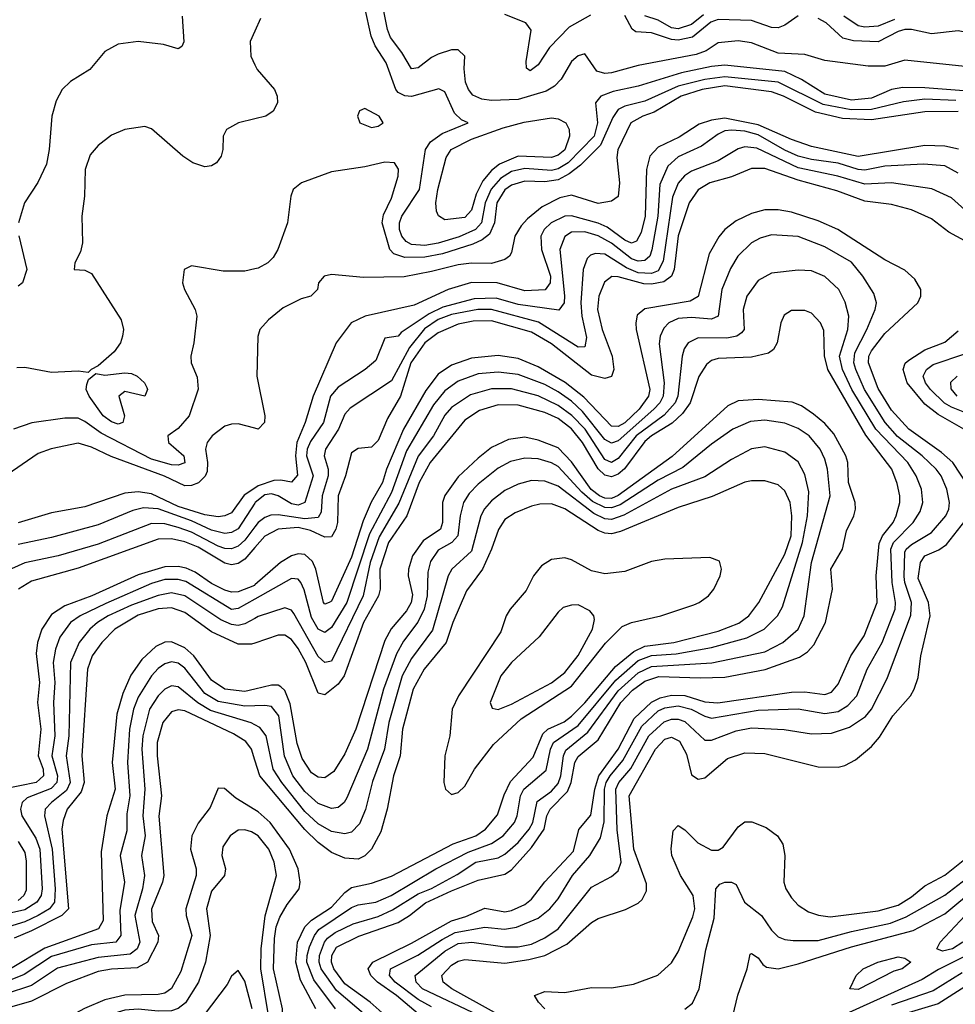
# Model space of a CAD drawing. Header units: inches. Extents: x 884549 to 1028252, y 526810 to 653624.
# Tile 646 of 656: x 989294 to 992102, y 556104 to 559060. Entities that reach past the tile are written whole.
import ezdxf

# ---------------------------------------------------------------- set-up
doc = ezdxf.new("R2010")
doc.units = ezdxf.units.IN
doc.header["$MEASUREMENT"] = 0
doc.layers.add('A9585', color=7, linetype='Continuous')
doc.layers.add('A9595', color=7, linetype='Continuous')

msp = doc.modelspace()

# ---------------------------------------------------------------- linework, layer by layer
at = {"layer": 'A9585', "color": 5}
for points, elevation in [([(989781.7, 559070), (989786.6, 558993.4), (989780.5, 558979.5), (989770, 558972), (989725.4, 558985.4), (989650, 558994.2), (989590, 558986.3), (989550, 558964.6), (989504.5, 558910), (989446.1, 558873.9), (989421.9, 558850), (989403.9, 558816.1), (989391, 558770), (989382.7, 558670), (989374.2, 558625.8), (989349, 558571), (989308.4, 558510), (989290.3, 558450.3)], 2020), ([(990000, 559025.2), (989985.9, 558994.1), (989988.1, 558950), (990000, 558924.1)], 2040), ([(990000, 558762.1), (989950.6, 558750), (989914.4, 558730), (989904.9, 558710), (989904, 558670), (989899, 558650), (989884.4, 558630), (989870, 558621.5), (989850, 558618), (989814, 558630), (989784, 558650), (989690, 558731.8), (989670, 558738.7), (989610, 558729.7), (989570, 558712.8), (989530, 558682.4), (989505.9, 558654.1), (989490.2, 558609.8), (989488.4, 558530), (989480.2, 558470), (989483, 558390), (989476.8, 558363.2), (989459.6, 558330), (989458, 558310), (989490, 558308.3), (989510, 558298), (989598.9, 558158.9), (989605.4, 558130), (989602.7, 558110), (989596.8, 558090), (989577.7, 558062.3), (989530, 558020.2), (989508.4, 558010), (989499.4, 558000.6), (989470, 558004.9), (989390, 558000.3), (989310, 558015.6), (989285.7, 558014.3)], 2040), ([(989291.2, 558411.2), (989315.2, 558310), (989302.6, 558270), (989290, 558259.4)], 2020), ([(990000, 558311.6), (989970, 558304.8), (989904.5, 558304.5), (989810, 558320.9), (989787.3, 558310), (989782.4, 558270), (989788.5, 558250), (989820.9, 558190), (989825.3, 558170), (989816.9, 558090), (989807.4, 558050), (989809.1, 558030), (989826.6, 557986.6), (989829.3, 557950.7), (989802.5, 557870), (989770, 557832.3), (989738.4, 557810), (989740.9, 557790), (989787, 557750), (989790, 557729.3), (989770, 557722.5), (989750, 557723.7), (989690, 557740.7), (989538.3, 557818.3), (989490, 557853.8), (989470, 557863.1), (989430, 557863.2), (989330.1, 557849.9), (989275.6, 557830)], 2060), ([(990000, 557833.5), (989950, 557846.2), (989930, 557845.6), (989910, 557839.1), (989872, 557810), (989856.6, 557790), (989852, 557770), (989857.9, 557730), (989856.4, 557703.6), (989850.6, 557689.4), (989830.5, 557669.5), (989810, 557661.1), (989790, 557660.4), (989729.1, 557689.1), (989568.1, 557748.1), (989510, 557776.8), (989470, 557788), (989388.4, 557771.6), (989350, 557757.5), (989130, 557607.6)], 2080), ([(990000, 557653.2), (989968.1, 557631.9), (989930, 557579.4), (989910, 557570.2), (989890, 557567.5), (989850, 557573.4), (989770, 557598.5), (989690, 557636.6), (989650, 557642.4), (989610, 557638.7), (989490, 557597), (989390, 557578.9), (989290, 557549.6)], 2120), ([(990000, 557608.1), (989950, 557531.7), (989930, 557519.9), (989910, 557517.2), (989870, 557527.3), (989810, 557555), (989710, 557591.1), (989665.6, 557594.4), (989634.1, 557585.9), (989530, 557543.7), (989390, 557505.1), (989290, 557484.5)], 2140), ([(990000, 557536.9), (989970, 557496.8), (989950, 557479.4), (989930, 557471.6), (989910, 557472.3), (989890, 557479.2), (989810, 557521.3), (989770, 557535.4), (989730, 557546.2), (989690, 557546.8), (989530, 557485.6), (989410, 557449.9), (989310, 557429), (989270, 557410.9)], 2160), ([(990000, 557474.9), (989970, 557440.1), (989950, 557427.2), (989930, 557423.3), (989910, 557427.7), (989830, 557476.1), (989790, 557492.2), (989750, 557500.9), (989710, 557500.1), (989470, 557412.7), (989330, 557374.6), (989290.3, 557349.7)], 2180), ([(990000, 557362.7), (989998.5, 557361.5), (989950, 557341.9), (989930, 557341.1), (989910, 557347.2), (989870, 557367.2), (989821.1, 557401.1), (989793.3, 557413.3), (989770, 557417.7), (989730, 557416.9), (989650, 557392.8), (989510.1, 557330), (989430, 557300.1), (989390, 557273.9), (989360.2, 557230), (989347.6, 557190), (989343.3, 557156.7), (989353.7, 557070), (989347.1, 557010), (989357.9, 556930), (989349.4, 556850), (989364.7, 556810), (989365.9, 556790), (989343.1, 556770), (989245.6, 556750)], 2220), ([(990000, 557320.2), (989950, 557292.1), (989930, 557288.8), (989792.8, 557372.8), (989770, 557379), (989730, 557379.3), (989690, 557366.9), (989552.5, 557307.5), (989475.2, 557270), (989446.3, 557250), (989414.4, 557205.6), (989401.3, 557170), (989394.6, 557130), (989399.9, 557070), (989395.7, 557010), (989399.2, 556910), (989391, 556850), (989407.8, 556790), (989405.9, 556770), (989388.3, 556751.7), (989316.3, 556723.7), (989301.1, 556710), (989296.2, 556690), (989300.7, 556670), (989342.2, 556602.2), (989354.6, 556570), (989361.3, 556450), (989358.8, 556430), (989345.8, 556410), (989310, 556387.2), (989214, 556366)], 2240), ([(990000, 557262.5), (989970, 557245.7), (989950, 557240.9), (989930, 557244.2), (989897.9, 557257.9), (989790, 557330.4), (989750, 557338.6), (989710, 557330.8), (989630, 557302.1), (989559.9, 557270), (989527.8, 557250), (989504.6, 557230), (989472.3, 557190), (989446.8, 557130), (989441.1, 556910), (989433.1, 556850), (989445.5, 556770), (989434.4, 556745.6), (989389.2, 556710), (989370.7, 556689.3), (989368.3, 556670), (989391.1, 556570), (989400.6, 556450), (989398.1, 556410), (989383.7, 556390), (989349.7, 556370), (989310, 556351.7), (989247.4, 556332.6)], 2260), ([(990000, 557188.4), (989990, 557185), (989950, 557184.6), (989870, 557221.5), (989790, 557280.2), (989750, 557293.8), (989710, 557290.6), (989650, 557272.3), (989579.5, 557230), (989541, 557190), (989511.1, 557150), (989497.5, 557110), (989480.9, 556850), (989487.4, 556770), (989478.8, 556741.2), (989436.1, 556690), (989424.2, 556655.8), (989420.8, 556630), (989440.8, 556390), (989421, 556370), (989330, 556324), (989277.4, 556302.6)], 2280), ([(990000, 557049.8), (989970, 557042.7), (989910, 557049.7), (989870, 557076.6), (989816.3, 557150), (989790, 557173.7), (989750, 557192.1), (989730, 557190.8), (989702.3, 557177.7), (989661.1, 557138.9), (989628, 557092), (989603.4, 557036.6), (989585.4, 556974.6), (989572, 556830), (989581, 556750), (989555.4, 556670), (989538.9, 556561.1), (989545, 556355), (989531, 556330), (989370, 556272.1), (989266.5, 556210)], 2320), ([(990000, 557000), (989970, 556998.8), (989890, 557013.2), (989850, 557036.4), (989790, 557112.5), (989770, 557128.1), (989750, 557132.3), (989730, 557126.2), (989710, 557112.1), (989689.9, 557090.1), (989650, 557025.7), (989635.8, 556990), (989623.2, 556930), (989617.2, 556830), (989624.6, 556730), (989616, 556676), (989615.6, 556624.4), (989595.8, 556550), (989608.2, 556470), (989594.7, 556385.3), (989597.4, 556310), (989582.5, 556290), (989510, 556282.6), (989390, 556247.7), (989307.2, 556192.8), (989099.4, 556110)], 2340), ([(990000, 556942.6), (989988.3, 556948.3), (989866.2, 556986.2), (989829, 557009), (989770, 557056.6), (989750, 557059.4), (989730, 557050.3), (989709.7, 557030.3), (989683.2, 556990), (989663.7, 556910), (989660.5, 556870), (989669.4, 556749.4), (989663.5, 556670), (989670.5, 556610), (989659.5, 556550), (989669.1, 556490), (989662.6, 556450), (989639.8, 556370), (989654.2, 556290), (989646.2, 556270), (989626, 556254), (989530, 556244.6), (989407.7, 556212.3), (989330, 556160.3), (989250, 556134.2)], 2360), ([(990000, 556836.5), (989989.7, 556869.7), (989972.4, 556892.4), (989936.1, 556916.1), (989790, 556984.9), (989770, 556988.2), (989750, 556981.8), (989723.2, 556950), (989706.7, 556890), (989706.3, 556850), (989719.3, 556730), (989711.9, 556668.1), (989726.4, 556490), (989722.4, 556470), (989689.8, 556389.8), (989692.1, 556352.1), (989710.6, 556310), (989708.2, 556290), (989678, 556230), (989646.7, 556213.3), (989570, 556209.4), (989530, 556202.4), (989434.1, 556165.9), (989330, 556112.7), (989249.9, 556089.9)], 2380), ([(990000, 556687.4), (989942.7, 556722.7), (989908.7, 556751.3), (989890, 556752.7), (989865.7, 556694.3), (989830, 556647.7), (989810.4, 556609.6), (989806.9, 556570), (989823.4, 556510), (989823.2, 556490), (989792.4, 556390), (989793.4, 556370), (989810.8, 556310), (989778.1, 556201.9), (989750, 556151.3), (989730, 556137.6), (989710, 556132.8), (989610, 556131), (989550, 556117), (989488.6, 556091.4), (989350, 556015.7), (989269.5, 555990)], 2420), ([(990000, 556615.8), (989990, 556621.8), (989970, 556627.4), (989950, 556626.2), (989926, 556610), (989903.4, 556576.6), (989901.1, 556550), (989911.7, 556510), (989909.1, 556490), (989870, 556443.2), (989855.1, 556390), (989865.5, 556310), (989851.2, 556230), (989830.9, 556170), (989791.8, 556108.2), (989770, 556090.7), (989750, 556083.9), (989710, 556082.7), (989650, 556089.5), (989610, 556086.2), (989556.3, 556070), (989495.7, 556044.3), (989410, 555981.7), (989284.3, 555915.7)], 2440), ([(989290, 556592.6), (989310, 556559.4), (989313.8, 556533.8), (989313.1, 556446.9), (989306.3, 556430), (989290, 556415.7)], 2220), ([(989991.5, 556090), (989970, 556173.5), (989950, 556205.6), (989930, 556188.3), (989916.8, 556163.2), (989847.8, 556072.2)], 2460)]:
    msp.add_lwpolyline(points, dxfattribs=dict(at, elevation=elevation))
at = {"layer": 'A9585', "color": 5, "elevation": 2040}
msp.add_lwpolyline([(989670, 557929.7), (989610, 557943.1), (989591.8, 557930), (989609, 557870), (989603.6, 557850), (989590, 557845.6), (989570, 557852.1), (989544.2, 557870), (989502.1, 557930), (989493.9, 557950), (989495.8, 557964.2), (989500.5, 557979.5), (989522.5, 557997.5), (989550, 557992.2), (989610, 557999.4), (989630, 557997.1), (989646.7, 557990), (989668.4, 557970), (989675.6, 557955.6), (989678, 557950)], close=True, dxfattribs=at)
at = {"layer": 'A9595', "color": 5}
for points, elevation in [([(992270, 558835.5), (992010, 558855.4), (991944.1, 558855.9), (991910, 558850), (991850, 558823.7), (991790, 558818.2), (991710, 558835.9), (991640.1, 558880.1), (991590, 558903.9), (991410, 558922.9), (991370, 558919), (991280.2, 558899.8), (991150, 558860.1), (991075.4, 558844.6), (991037.8, 558830), (991022, 558810), (991028, 558750), (991018.1, 558710), (990939.9, 558630), (990910, 558612.3), (990890, 558606.9), (990810, 558613.2), (990770, 558604.4), (990736.6, 558583.4), (990708.9, 558551.1), (990690.8, 558510), (990680, 558450), (990662, 558430), (990612.4, 558407.6), (990550, 558388.8), (990510, 558381.6), (990470, 558384.4), (990453.7, 558393.7), (990441.2, 558410), (990434.3, 558430), (990434.3, 558450), (990441.3, 558470), (990493.8, 558550), (990511.7, 558670), (990526.9, 558693.1), (990561.9, 558718.1), (990639.5, 558750), (990619.5, 558759.5), (990599.3, 558779.3), (990570, 558843.4), (990551.9, 558851.9), (990470, 558829.2), (990450, 558830.9), (990430, 558841.4), (990423, 558850), (990393.9, 558930), (990361.2, 558981.2), (990348.8, 559010), (990330, 559096)], 2040), ([(992130, 558919.5), (991950, 558938.4), (991890, 558920.3), (991840.7, 558920.7), (991710, 558937.3), (991650, 558955.5), (991570, 558959), (991490, 558990.8), (991450, 558996.2), (991390, 558990), (991354.2, 558965.8), (991324.5, 558955.5), (991150, 558922.7), (991070, 558900.2), (991050, 558898.7), (991025.7, 558905.7), (990990, 558956.8), (990970, 558951.2), (990950, 558934.2), (990918.6, 558881.4), (990899.4, 558860.6), (990874.4, 558845.6), (990790, 558820.2), (990710, 558816.7), (990681.3, 558821.3), (990653.6, 558833.6), (990641, 558850), (990632.2, 558872.2), (990627.9, 558912.1), (990629.9, 558950), (990610, 558968.8), (990590, 558969.2), (990550, 558956), (990530, 558946.6), (990490, 558915.3), (990470, 558911.8), (990441.2, 558961.2), (990406.8, 559006.8), (990397.6, 559030), (990384.4, 559095.6)], 2020), ([(990017.1, 559062.9), (990000, 559025.2)], 2040), ([(991006.8, 559073.2), (990942.7, 559037.3), (990883.7, 558976.3), (990850, 558924.6), (990825.9, 558905.9), (990814.5, 558914.5), (990813.9, 558933.9), (990828.8, 559028.8), (990812.7, 559050), (990750, 559075.8)], 1980), ([(991630, 559071.4), (991590, 559043.1), (991570, 559035), (991550, 559036.6), (991490, 559057.7), (991390, 559060.1), (991368, 559052), (991312.9, 559007.1), (991270, 558998.3), (991250, 559000.4), (991190, 559020.4), (991143, 559023), (991131.6, 559031.6), (991110, 559072)], 1980), ([(991345.7, 559074.3), (991310, 559045.5), (991270, 559032.8), (991250, 559035.8), (991210, 559058.3), (991170, 559071.8)], 1960), ([(992376.9, 559070), (992362.3, 559037.7), (992339.3, 558940.7), (992330, 558926.7), (992310, 558921.7), (992259.9, 558930), (992230, 558941.8), (992150, 559012.8), (992130, 559022.8), (992110, 559026), (992030, 559017), (991970.1, 559030.1), (991950, 559030), (991930, 559024.6), (991870, 558993.1), (991796.5, 558996.5), (991764.6, 559004.6), (991713.7, 559050), (991690, 559063.1)], 1980), ([(991919.6, 559060.4), (991870, 559040.4), (991830, 559037), (991810, 559041.5), (991767, 559070)], 1960), ([(990000, 558924.1), (990006.5, 558910), (990058.4, 558850), (990066.4, 558830), (990067.3, 558810), (990055.2, 558784.8), (990032.4, 558770), (990000, 558762.1)], 2040), ([(992103, 558817), (992010, 558821), (991946.4, 558813.6), (991850, 558790), (991789, 558789), (991705.2, 558805.2), (991570, 558871.9), (991410, 558888.7), (991350, 558880.7), (991270, 558860.4), (991170, 558815.2), (991110, 558800.2), (991090.1, 558790), (991073.6, 558766.4), (991036.5, 558683.5), (990976.7, 558623.3), (990943.1, 558596.9), (990910, 558578.9), (990870, 558573.4), (990810, 558575.3), (990770, 558562.9), (990750, 558548.5), (990725.6, 558510), (990719.3, 558450), (990703.8, 558416.2), (990681.4, 558398.6), (990654.2, 558385.8), (990563.1, 558356.9), (990510, 558346.5), (990450, 558345.8), (990417.3, 558357.3), (990405.1, 558370), (990382.3, 558450), (990385.6, 558474.4), (990410, 558524.4), (990429.8, 558590), (990430.8, 558610.8), (990419.1, 558630), (990390, 558632.3), (990330, 558617.9), (990230, 558602.7), (990139.7, 558570), (990115.2, 558550), (990107.7, 558530), (990097.6, 558450), (990068.4, 558370), (990054.3, 558345.7), (990038.3, 558330), (990010, 558313.8), (990000, 558311.6)], 2060), ([(992110, 558784), (992010, 558783.2), (991850, 558759), (991762.8, 558762.8), (991681.9, 558781.9), (991586.1, 558830), (991550, 558842.9), (991410, 558861.1), (991342.3, 558850), (991279.5, 558830), (991198.2, 558781.8), (991164.3, 558770), (991128.4, 558750), (991089.4, 558669.4), (991086.4, 558646.4), (991094.4, 558570), (991090, 558528.7), (991070, 558515), (991030, 558508.4), (990950, 558532.8), (990915, 558525), (990861.7, 558498.3), (990817.8, 558462.2), (990799.2, 558440.8), (990780.4, 558410), (990770, 558361.1), (990764.1, 558350), (990750, 558339.6), (990710, 558327.4), (990650, 558328.8), (990610, 558324.2), (990530, 558303.3), (990448.1, 558288.1), (990325.6, 558285.6), (990230, 558294.7), (990208, 558290), (990190.6, 558269.4), (990187.3, 558250), (990168, 558230), (990138.3, 558221.7), (990085.1, 558194.9), (990040.9, 558159.1), (990014.3, 558130), (990008.5, 558108.5), (990006.2, 557990), (990030.1, 557870), (990029.1, 557850), (990010, 557830.9), (990000, 557833.5)], 2080), ([(992110.9, 558670.9), (992070, 558679.9), (992010, 558681.7), (991810, 558649), (991670, 558678.8), (991610, 558699.7), (991510, 558743.8), (991410, 558763.8), (991370, 558758.4), (991333.5, 558746.5), (991273.1, 558706.9), (991210, 558677.2), (991185.1, 558650), (991174.9, 558610), (991171.4, 558470), (991159, 558421), (991145.4, 558394.6), (991130, 558388.8), (991110, 558398.1), (991056.8, 558436.8), (991030, 558448.9), (990950, 558471.2), (990930, 558469.7), (990888.5, 558450), (990867.7, 558430), (990858.1, 558410), (990860.4, 558370), (990887.1, 558290), (990886, 558270), (990871.3, 558248.7), (990810, 558245.5), (990727.2, 558270), (990650, 558270.9), (990579.8, 558250), (990477.7, 558202.3), (990330.4, 558169.6), (990288.9, 558150), (990244, 558090), (990174.3, 557930), (990150.9, 557850), (990125.4, 557790), (990121.4, 557750), (990127.7, 557692.3), (990110, 557671.3), (990077.4, 557677.4), (990056.3, 557676.3), (990010, 557659.9), (990000, 557653.2)], 2120), ([(992110, 558598.7), (992070, 558621.3), (992006.5, 558626.5), (991890, 558619.7), (991830, 558607.6), (991810, 558610.1), (991750, 558628.7), (991670, 558640), (991630.4, 558650.4), (991590, 558667.7), (991510, 558714.4), (991470, 558725.6), (991431.4, 558728.6), (991410, 558725.8), (991390, 558716.2), (991340.3, 558679.7), (991270, 558648.5), (991239.5, 558620.5), (991215.1, 558564.9), (991208.7, 558470), (991191.5, 558368.5), (991184.6, 558350), (991170, 558336.7), (991150, 558335), (991130, 558341.6), (991070, 558388.5), (991030, 558410.8), (990990, 558422.6), (990950, 558422.3), (990930, 558408.5), (990915.2, 558370), (990929.1, 558230.9), (990927.9, 558210), (990912.3, 558187.7), (990790, 558205.2), (990723.7, 558223.7), (990657.9, 558222.1), (990563.5, 558196.5), (990522.9, 558177.1), (990439, 558121), (990430, 558109.8), (990390, 558104), (990363, 558037), (990330.7, 558010), (990250, 557956.7), (990226.8, 557930), (990205.3, 557850), (990166.8, 557793.2), (990156.5, 557770), (990154.9, 557750), (990175.1, 557690), (990149.4, 557610), (990130, 557602.4), (990110, 557606), (990070, 557630.2), (990050, 557636.3), (990030, 557633.3), (990001.2, 557610), (990000, 557608.1)], 2140), ([(992140.2, 558480.2), (992090, 558524.8), (992031.5, 558551.5), (991910, 558569.9), (991830, 558565.7), (991749, 558590), (991630, 558615.2), (991506.3, 558673.7), (991470, 558678.2), (991450, 558671.8), (991390, 558635.7), (991310, 558605.4), (991289.1, 558590.9), (991270, 558568.9), (991253.2, 558526.8), (991225.2, 558334.8), (991210, 558306.1), (991190, 558297.5), (991150, 558300), (991115.2, 558315.2), (991050, 558355.8), (991022.1, 558357.9), (991006.9, 558353.1), (990996.7, 558343.3), (990984.8, 558310), (990978.3, 558210), (990981.3, 558170), (990994.5, 558105.5), (990990, 558077.2), (990970, 558077.1), (990851.4, 558151.4), (990710, 558189.8), (990669.3, 558189.3), (990590, 558174.8), (990550, 558159.8), (990508.8, 558131.2), (990464.2, 558075.8), (990410, 557975.2), (990286.2, 557893.8), (990270, 557875), (990250.4, 557830), (990212.2, 557770), (990207.4, 557750), (990219.4, 557710), (990219.7, 557690), (990201.3, 557630), (990198.6, 557581.4), (990190, 557565.1), (990150, 557560.9), (990070, 557573.7), (990047.6, 557572.4), (990030, 557565.6), (990010, 557550.2), (990000, 557536.9)], 2160), ([(992130, 558396.2), (992081.8, 558421.8), (992030, 558462.1), (991970, 558489.1), (991910, 558504.7), (991830, 558515.2), (991746.4, 558546.4), (991630, 558577.8), (991530, 558612.9), (991490, 558613.4), (991430, 558588.3), (991364.6, 558570), (991330, 558549.4), (991302.6, 558510), (991270, 558410.6), (991257.8, 558310), (991250, 558289.7), (991227.1, 558272.9), (991190, 558265.5), (991166.7, 558266.7), (991090, 558288), (991071.1, 558288.9), (991048.7, 558271.3), (991031.9, 558230), (991028, 558190), (991041.5, 558130), (991071.8, 558050), (991076.7, 558010), (991070, 557988.8), (991050, 557982.2), (991010, 557992.9), (990890, 558086.7), (990830, 558121.7), (990710, 558155.7), (990654.8, 558154.8), (990610, 558145.4), (990550, 558119.3), (990509.5, 558090), (990467.7, 558030), (990437, 557930), (990397.5, 557862.5), (990370, 557796.9), (990350, 557776.7), (990310, 557772.9), (990290, 557759.3), (990272.2, 557690), (990250.1, 557630.1), (990247.3, 557550), (990242.6, 557530), (990230, 557507.7), (990210, 557506.2), (990166.4, 557526.4), (990130, 557535.2), (990070, 557530), (990030, 557509.6), (990000, 557474.9)], 2180), ([(992139.9, 557659.9), (992093.9, 557730), (992060.7, 557760.7), (991962, 557830), (991910, 557887.9), (991870, 557952.7), (991841, 558030), (991842.5, 558050), (991850, 558065.4), (991890, 558117.2), (991989.2, 558210), (991997.9, 558230), (991998.3, 558250), (991980.4, 558280.4), (991950, 558307.7), (991890, 558338.6), (991749.5, 558429.5), (991690, 558456.4), (991610, 558481.9), (991570, 558489.2), (991530, 558488.5), (991490, 558477.6), (991443.7, 558456.3), (991410.1, 558430), (991392, 558408), (991363.5, 558356.5), (991330, 558228.8), (991305.6, 558214.4), (991170, 558191.8), (991147.5, 558172.5), (991142.8, 558150), (991144.2, 558130), (991184.6, 557950), (991180.6, 557930), (991153.4, 557890), (991110, 557849.2), (991090, 557838.9), (991070, 557839.5), (990986.6, 557926.6), (990930.7, 557970.7), (990850, 558017.6), (990790, 558042.3), (990730, 558051.9), (990650, 558043.2), (990590, 558022.3), (990550, 557995.1), (990513.2, 557946.8), (990445.6, 557830), (990394.7, 557710), (990382.7, 557670), (990349.1, 557610.9), (990324.9, 557555.1), (990290, 557446.4), (990230, 557314.3), (990222.8, 557310), (990210, 557304.8), (990206, 557310), (990182.3, 557410), (990172.9, 557432.9), (990150, 557453.7), (990130, 557456.2), (990110, 557449.9), (990077.2, 557430), (990000, 557362.7)], 2220), ([(990671.6, 556070), (990503, 556150), (990483.8, 556170), (990480.5, 556190), (990570, 556262.8), (990610, 556286), (990650.4, 556290.4), (990750, 556276.2), (990790, 556276.4), (990830, 556284.6), (990870, 556303.7), (990910, 556330.5), (991010, 556455.7), (991070, 556487.7), (991090, 556504), (991098.9, 556530), (991087.1, 556627.1), (991083.2, 556750), (991091.6, 556770), (991128.1, 556811.9), (991182.3, 556910), (991228.1, 556951.9), (991250, 556959.6), (991270, 556959.3), (991290, 556952.9), (991350, 556896.4), (991370, 556896.7), (991444.4, 556924.4), (991490, 556934.1), (991588.3, 556928.3), (991670, 556915.4), (991730, 556917.9), (991784.7, 556935.3), (991832.1, 556967.9), (991850.6, 556990), (991897.7, 557082.3), (991968.2, 557271.8), (991969.9, 557310.1), (991950.3, 557370), (991948.5, 557388.5), (991950, 557460.9), (991953.8, 557470), (991970, 557484.4), (992030, 557520.1), (992073.1, 557570), (992081.8, 557590), (992083.8, 557610), (992076.5, 557650), (992059.2, 557690), (992044.7, 557710), (992002.7, 557750), (991928.5, 557808.5), (991891.5, 557850), (991829.6, 557950), (991803.4, 558010), (991797.2, 558030), (991799.9, 558060.1), (991836.1, 558130), (991861.5, 558190), (991865.7, 558210), (991857.5, 558237.5), (991824.4, 558290), (991790, 558331.9), (991710, 558378.2), (991630, 558408.5), (991550, 558413.5), (991516, 558404), (991490, 558389.9), (991449.2, 558350), (991427.5, 558312.5), (991400.6, 558250), (991390, 558169.4), (991370, 558161.1), (991310, 558165.7), (991270, 558162.3), (991241.7, 558150), (991226.8, 558133.2), (991216.5, 558110), (991213.2, 558086.8), (991228.5, 557970), (991225.3, 557930), (991215.4, 557910), (991197.5, 557890), (991090, 557795.9), (991070, 557788.3), (991050, 557799.1), (990983.4, 557883.4), (990950, 557914.5), (990910, 557943), (990870, 557964.2), (990790, 557994.5), (990730, 558001.8), (990670, 557996.4), (990610, 557974.3), (990570, 557945.9), (990536.1, 557903.9), (990454.7, 557765.3), (990410, 557640.4), (990343.8, 557516.2), (990275.3, 557310), (990230, 557235.2), (990210, 557220.1), (990190, 557229.5), (990170, 557264.8), (990148, 557348), (990137.9, 557370), (990130, 557380.2), (990110, 557382.3), (990000, 557320.2)], 2240), ([(990530, 556096.4), (990490, 556118.6), (990421.2, 556170), (990404.3, 556190), (990407.2, 556210), (990489, 556251), (990561.4, 556298.6), (990601.1, 556318.9), (990690, 556335.8), (990748.9, 556328.9), (990784.5, 556335.5), (990850, 556362.2), (990885.4, 556390), (990910, 556420.4), (990953.2, 556490), (991005.4, 556550), (991036.5, 556603.5), (991048.1, 556651.9), (991049.1, 556750), (991054.3, 556770), (991065.7, 556790), (991104.1, 556835.9), (991161, 556939), (991210, 556984.4), (991230, 556993.9), (991270, 556999.5), (991308.6, 556990), (991350, 556968.4), (991370, 556962.9), (991510, 556987.2), (991630, 556991.2), (991710, 556976.9), (991750, 556982.8), (991779.4, 557000.6), (991805.9, 557030), (991836.9, 557110), (991881.8, 557190), (991921.5, 557290), (991922.7, 557310), (991912.1, 557370), (991908.4, 557470), (991916.5, 557490), (991975.3, 557550), (991996.3, 557583.7), (992004, 557610), (992000.3, 557650), (991984.7, 557690), (991959.7, 557730), (991863.7, 557830), (991791.5, 557950), (991762.8, 558010), (991754.6, 558050), (991779.2, 558130), (991782, 558170), (991771.6, 558211.6), (991751.9, 558250), (991710, 558288.3), (991670, 558305.8), (991630, 558307.5), (991550, 558298.6), (991510, 558277), (991476.4, 558230), (991465.3, 558190), (991468.1, 558130), (991460.1, 558119.9), (991446.2, 558110), (991416.3, 558103.7), (991330, 558105.1), (991299.8, 558090), (991288.3, 558071.7), (991282.4, 558050), (991269.4, 557930), (991261.3, 557910), (991227.8, 557872.2), (991143.8, 557810), (991090, 557741.9), (991070, 557730), (991050, 557739.5), (990990.5, 557830), (990951.4, 557871.4), (990910, 557901.7), (990850, 557930.4), (990770, 557951.4), (990710, 557951.7), (990646.9, 557933.1), (990590, 557895.9), (990570, 557872.8), (990535.4, 557810), (990490.3, 557749.7), (990432.2, 557607.8), (990372.4, 557507.6), (990346.3, 557430), (990324.6, 557330), (990230, 557134.3), (990210, 557130.4), (990190, 557147.6), (990117.2, 557277.2), (990110, 557287.1), (990090, 557294.5), (990010, 557268.1), (990000, 557262.5)], 2260), ([(990490, 556075.5), (990425, 556130), (990367.9, 556170), (990347.8, 556190), (990339.9, 556210), (990353.4, 556230), (990470, 556287.6), (990590, 556354.6), (990633.1, 556366.9), (990690, 556392.7), (990750, 556381.3), (990770, 556385.1), (990810, 556403), (990830, 556419.1), (990870, 556471.9), (990956.4, 556563.6), (990971.6, 556628.4), (991008, 556672), (991019.7, 556750), (991032.3, 556790), (991090, 556870), (991138.3, 556961.7), (991190, 557011.2), (991215.7, 557024.3), (991250, 557031.6), (991290, 557030.6), (991350, 557011.6), (991388.6, 557008.6), (991610, 557041.1), (991650, 557041.4), (991710, 557034), (991730, 557041), (991750, 557064.4), (991788.6, 557150), (991827.9, 557210), (991867.6, 557310), (991864.2, 557390), (991873, 557487), (991883, 557510), (991915, 557550), (991924.2, 557570), (991934.9, 557610), (991935.2, 557630), (991927.7, 557667.7), (991910.9, 557710), (991832.9, 557812.9), (991718.7, 558010), (991709.2, 558050.8), (991707, 558127), (991696.8, 558150), (991670, 558178.8), (991650, 558187.1), (991610, 558186.8), (991587.8, 558172.2), (991578.2, 558150), (991567.5, 558090), (991556.3, 558070), (991541.1, 558058.9), (991490, 558046.8), (991390, 558043), (991370, 558036.1), (991355.3, 558024.7), (991331.8, 557988.2), (991305.8, 557910), (991282.9, 557877.1), (991252, 557848), (991190, 557810.7), (991170, 557793.6), (991108.7, 557711.3), (991090, 557695.1), (991070, 557687), (991050, 557692.1), (991030, 557710.9), (990982.8, 557790), (990950, 557831.2), (990910, 557862), (990870, 557880.5), (990790, 557902), (990730, 557903.1), (990673.7, 557886.3), (990630, 557857.9), (990525.5, 557730), (990493.2, 557670), (990455.5, 557570), (990400.7, 557490), (990374.9, 557410), (990375.6, 557350), (990370.8, 557330), (990325.3, 557250), (990267.7, 557090), (990250, 557064.6), (990210, 557032.8), (990190, 557037.8), (990152.3, 557130), (990130, 557172), (990110, 557198.8), (990090, 557212), (990070, 557212), (990000, 557188.4)], 2280), ([(992127.2, 557830), (992050, 557874.1), (992010, 557905.2), (991957.5, 557970), (991945.1, 558010), (991951.2, 558028.8), (991962, 558038), (992010, 558068.2), (992070, 558091.4), (992110, 558125.4)], 2180), ([(992155.8, 557870), (992090, 557896), (992068.9, 557908.9), (992027.3, 557950), (992012.6, 557970), (992005.7, 557990), (992014.9, 558010), (992035.2, 558024.8), (992130, 558056.5)], 2160), ([(992107.2, 557930), (992088.8, 557951.2), (992088.6, 557971.4), (992106.9, 557990)], 2140), ([(990390.4, 556070), (990345.6, 556110), (990270, 556165.1), (990237.1, 556210), (990230.2, 556230), (990230.6, 556250), (990244.9, 556275.1), (990312.1, 556307.9), (990430.3, 556349.7), (990464.2, 556370), (990512.1, 556407.9), (990590, 556444.1), (990670, 556476.3), (990750, 556494.5), (990770, 556507), (990830, 556574.8), (990868, 556630), (990876.3, 556670), (990885.7, 556690), (990937.7, 556742.3), (990948.8, 556770), (990960.4, 556830), (990970, 556848.2), (991030, 556897.6), (991098.3, 557010), (991133.5, 557046.5), (991170, 557073.7), (991212.5, 557087.5), (991336.4, 557083.6), (991410, 557086.2), (991531.4, 557108.6), (991633.8, 557146.2), (991658.3, 557161.7), (991677.3, 557182.7), (991712.1, 557250), (991733.5, 557350), (991728.5, 557410), (991763.5, 557470), (991774.8, 557525.2), (991797.3, 557570), (991802.6, 557590), (991801.2, 557610), (991781.5, 557670), (991779.1, 557730), (991772.7, 557750), (991736.7, 557816.7), (991710, 557847.6), (991675.8, 557875.8), (991640.2, 557900.2), (991611.7, 557911.7), (991510, 557919.6), (991450, 557915.7), (991419.3, 557900.7), (991251.8, 557748.2), (991090, 557631.2), (991070, 557622.6), (991050, 557623), (991033.5, 557630), (991009.4, 557649.4), (990950, 557732.7), (990910, 557774.4), (990850, 557797.3), (990810, 557806.8), (990760.8, 557799.2), (990710, 557775.2), (990670, 557743), (990610, 557687.2), (990570, 557631.7), (990562.5, 557610), (990563.3, 557550), (990556.4, 557530), (990504.4, 557495.6), (990472.7, 557450), (990460.6, 557410), (990460.3, 557390), (990472.6, 557332.6), (990468.8, 557310), (990454.9, 557285.1), (990408.5, 557231.5), (990390, 557195.9), (990302.6, 556930), (990270, 556855.6), (990237, 556803), (990210, 556784.1), (990190, 556785.3), (990170, 556798.7), (990141.4, 556841.4), (990126.4, 556886.4), (990105.5, 557005.5), (990090, 557045.8), (990077.3, 557057.3), (990070, 557061.7), (990050, 557061.8), (990000, 557049.8)], 2320), ([(990332.3, 556070), (990244.9, 556144.9), (990198.6, 556210), (990192.8, 556230), (990194, 556250), (990208.6, 556290), (990218, 556302), (990240.9, 556319.1), (990294.7, 556345.3), (990370, 556367.7), (990412.5, 556387.5), (990490, 556435.6), (990530, 556451.4), (990606.4, 556493.6), (990662.6, 556530), (990730, 556543.6), (990750, 556554.8), (990790.2, 556590), (990822.9, 556630), (990833.5, 556650), (990847.1, 556712.9), (990890, 556744.1), (990910, 556766.8), (990918.2, 556790), (990925.5, 556850), (990933.4, 556866.6), (990999.3, 556920.7), (991090, 557044.9), (991150, 557098.8), (991190, 557117.9), (991371.2, 557128.8), (991530, 557162.2), (991584, 557190), (991630.4, 557230), (991648.4, 557270), (991670, 557430), (991726.1, 557630), (991718.1, 557710), (991710, 557740.8), (991696, 557770), (991663.2, 557810), (991630, 557832.1), (991590, 557848.8), (991530, 557857.6), (991487, 557853), (991434.4, 557830), (991370, 557785.6), (991284.4, 557715.6), (991210, 557676.9), (991096.5, 557603.5), (991070, 557593.9), (991050, 557595), (991013.2, 557613.2), (990981.2, 557641.2), (990910, 557718.1), (990890, 557729.1), (990850, 557741.2), (990810, 557743.4), (990766.7, 557733.3), (990730, 557713.3), (990670, 557665.7), (990642.4, 557637.6), (990626.1, 557610), (990615.5, 557570), (990608.5, 557510), (990591, 557490), (990550, 557467.4), (990526.4, 557433.6), (990518.8, 557401.2), (990517.1, 557330), (990507.5, 557290), (990489.1, 557250.9), (990445.8, 557194.2), (990424.5, 557155.5), (990385.8, 557050), (990337.9, 556870), (990276.1, 556723.9), (990268.1, 556710), (990250, 556694.4), (990230, 556691.1), (990190, 556707), (990150, 556742.3), (990114, 556790), (990088.9, 556848.9), (990071.4, 556970), (990050, 556997.4), (990030, 557001.2), (990000, 557000)], 2340), ([(990241.8, 556090), (990176.8, 556176.8), (990156, 556230), (990156.3, 556250), (990163.8, 556276.2), (990178.3, 556310), (990191.7, 556328.3), (990290, 556394.3), (990310, 556401.9), (990363.2, 556410), (990408.5, 556430), (990542.4, 556510), (990639.8, 556560.2), (990710, 556586.6), (990744.5, 556610), (990779.2, 556650), (990786.8, 556670), (990796.5, 556730), (990806.8, 556750), (990873.5, 556806.5), (990886.9, 556870), (990895.8, 556890), (990970, 556940.7), (991082.8, 557077.2), (991150, 557136), (991190, 557150.8), (991264.2, 557155.8), (991370, 557174.5), (991476, 557204), (991528.3, 557230), (991568.6, 557270), (991583, 557297), (991643.4, 557490), (991658.5, 557570), (991661.9, 557641.9), (991650, 557694.2), (991630, 557731.9), (991590, 557761.7), (991530, 557777.4), (991490, 557771.6), (991430, 557739.2), (991350, 557686.9), (991250, 557650.5), (991107.3, 557572.7), (991070, 557559.7), (991050, 557561.4), (991017.1, 557577.1), (990910, 557659.1), (990870, 557674.5), (990830, 557676.4), (990790, 557665.5), (990750, 557645.9), (990710, 557615.4), (990688.9, 557591.1), (990678, 557570), (990650, 557463.9), (990591.1, 557410), (990580.1, 557390), (990533.2, 557226.8), (990470, 557141.8), (990442, 557090), (990401.4, 556950), (990389.3, 556870), (990352.6, 556772.6), (990331.8, 556688.2), (990314.1, 556645.9), (990290, 556620.4), (990270, 556615.1), (990230, 556622.4), (990190, 556645.5), (990150, 556683), (990080.3, 556770), (990054.7, 556810), (990033.8, 556910), (990015.2, 556935.2), (990000, 556942.6)], 2360), ([(990183.1, 556090), (990136.6, 556176.6), (990122.6, 556230), (990127.8, 556290), (990150, 556336.8), (990170, 556355.9), (990230, 556395.8), (990270, 556439.5), (990290, 556454.5), (990350, 556467.6), (990410, 556488.4), (990594.7, 556585.3), (990663.2, 556610), (990691.8, 556630), (990727.7, 556672.3), (990747.7, 556732.3), (990766.9, 556773.1), (990834.7, 556845.3), (990863.9, 556916.1), (990878.6, 556930), (990928, 556952), (990950, 556969.3), (990990, 557008.5), (991082.1, 557117.9), (991136.7, 557163.3), (991170, 557179.4), (991257.1, 557190), (991390, 557224), (991451.7, 557248.3), (991482.3, 557270), (991512.4, 557310), (991590, 557455.4), (991609.1, 557510), (991611.3, 557570), (991606.2, 557610), (991590, 557645.4), (991570, 557662.9), (991530, 557675.6), (991490, 557675.7), (991470, 557671.2), (991372, 557628), (991270, 557595.4), (991097.1, 557522.9), (991070, 557516.3), (991050, 557518), (991030, 557526.6), (990930, 557591.3), (990890, 557605.9), (990854.5, 557605.5), (990830, 557599.5), (990780.7, 557579.3), (990750, 557558.9), (990730.6, 557529.4), (990710.4, 557470), (990682.9, 557410), (990634.9, 557345.1), (990593.7, 557250), (990573.9, 557190), (990508.1, 557110), (990474.6, 557050), (990442.7, 556930), (990435.4, 556850), (990416.2, 556790), (990397.2, 556690), (990378.2, 556621.8), (990350.1, 556569.9), (990330, 556549.9), (990310, 556539.9), (990270, 556542.1), (990230, 556559.4), (990190, 556589.4), (990150, 556628.6), (990014.4, 556790), (990000, 556836.5)], 2380), ([(990718.8, 556078.8), (990590.7, 556150), (990564.4, 556170), (990561.2, 556190), (990590, 556220.8), (990610, 556233.2), (990630, 556238.2), (990750, 556227.7), (990822.1, 556237.9), (990870.2, 556249.8), (990935.6, 556284.4), (991010, 556349.1), (991030, 556361.1), (991112, 556388), (991150, 556407.5), (991161.7, 556418.3), (991175.4, 556444.6), (991174.6, 556465.4), (991137, 556570), (991123.5, 556730), (991201.9, 556870), (991230, 556900.1), (991250, 556905.6), (991274.1, 556894.1), (991294.9, 556854.9), (991310, 556792.3), (991330, 556780.1), (991350, 556784.1), (991418.4, 556841.6), (991470, 556859.1), (991530, 556856.6), (991690, 556816.2), (991750, 556815.7), (991770, 556820.9), (991802, 556838), (991850, 556877.5), (991873.9, 556906.1), (991913.8, 556970), (991967, 557030), (991978.5, 557050), (991990, 557084.4), (991998.4, 557150), (992026.2, 557270), (992021.1, 557310), (991990, 557382.6), (991997, 557430), (992009.8, 557450.2), (992052.2, 557467.8), (992075.6, 557484.4), (992130, 557554.2)], 2220), ([(990000, 555881.1), (990005.6, 555894.4), (990043.8, 555950), (990083, 556050), (990083, 556090), (990056.2, 556210), (990058.7, 556301.3), (990064.1, 556335.9), (990074.6, 556365.4), (990096.6, 556403.4), (990132.6, 556450), (990136, 556470), (990129.9, 556510), (990103.6, 556570), (990045.5, 556650), (990010, 556681.3), (990000, 556687.4)], 2420), ([(990869.9, 556090), (990850.6, 556110), (990839.1, 556130), (990870, 556142), (990930, 556139.3), (991010, 556154.7), (991070, 556153.6), (991136.1, 556163.9), (991209, 556191), (991250, 556228.5), (991270, 556261.2), (991314, 556366), (991319.8, 556390), (991314.9, 556430), (991277.4, 556490), (991251, 556550), (991249, 556571), (991255.5, 556624.5), (991270, 556640.6), (991290, 556628), (991328.8, 556588.8), (991370, 556566.7), (991390, 556566.6), (991404.6, 556575.4), (991450, 556636.4), (991470, 556651.2), (991491.1, 556651.1), (991534.1, 556634.1), (991567.8, 556610), (991584.3, 556584.3), (991590.6, 556550), (991587.5, 556470), (991593.6, 556450), (991610, 556423.2), (991630, 556401.3), (991661.3, 556381.3), (991691.2, 556371.2), (991726.6, 556366.6), (991870, 556384.8), (991930, 556401.2), (991970, 556426.6), (992010, 556459.9), (992070, 556491.4), (992124.9, 556535.1)], 2180), ([(990000, 555949.5), (990010, 555964.5), (990034.6, 556030), (990041, 556070), (990018.2, 556210), (990018.8, 556270), (990030.7, 556369.3), (990064.9, 556490), (990058.2, 556530), (990041.7, 556570), (990010, 556609.9), (990000, 556615.8)], 2440), ([(991290, 556089), (991313, 556107), (991332.6, 556150), (991352.8, 556267.2), (991377.7, 556362.3), (991383, 556450), (991395.5, 556464.5), (991409.9, 556470.1), (991430, 556470.1), (991443.8, 556463.8), (991469.5, 556410), (991520.4, 556370), (991550, 556325.9), (991570, 556306.4), (991590, 556298), (991615.2, 556295.2), (991690, 556295.5), (991790, 556322.7), (991907.6, 556347.6), (991953.8, 556366.2), (992070, 556431.6), (992148.3, 556491.7)], 2160), ([(991424.8, 556030), (991449.1, 556130.9), (991476.9, 556210), (991486.2, 556253.8), (991490, 556255.8), (991510, 556243.7), (991523.7, 556223.7), (991535.4, 556215.4), (991570, 556210.4), (991630, 556224.9), (991790, 556276.4), (991975.1, 556324.9), (992070, 556375.4), (992165.1, 556454.9)], 2140), ([(992124.6, 556290), (992093.7, 556270), (992063.7, 556263.7), (992046.3, 556270), (992056.6, 556290), (992131.6, 556370)], 2120), ([(992131.7, 556248.3), (992051.5, 556208.5), (992002.1, 556177.9), (991699.3, 556040.7)], 2140), ([(992122.1, 556197.9), (992035.7, 556144.3), (991910, 556101.5)], 2160), ([(992130, 556155.8), (992050, 556105.1), (991930.5, 556069.5)], 2180)]:
    msp.add_lwpolyline(points, dxfattribs=dict(at, elevation=elevation))
for points, elevation in [([(990330, 558793.6), (990313.7, 558786.3), (990308, 558770), (990314.9, 558750), (990350, 558736.1), (990370, 558740.2), (990385.1, 558750), (990372.8, 558770)], 2060), ([(990890, 558646.1), (990790, 558650.4), (990734.2, 558625.8), (990710, 558606.7), (990684, 558576), (990664.3, 558535.7), (990650, 558488), (990630, 558466.3), (990570, 558459.4), (990551.2, 558471.2), (990544.8, 558484.8), (990542.6, 558510), (990548.7, 558550), (990573.6, 558646.4), (990588.8, 558670), (990650, 558701.2), (990744.7, 558735.3), (990807.7, 558752.3), (990890, 558765.2), (990910, 558762.2), (990932.9, 558750), (990942.6, 558730), (990944.4, 558710), (990930, 558669.3), (990910, 558652.7)], 2020), ([(991364.7, 557444.7), (991230, 557440.5), (991190, 557433.4), (991110, 557402.9), (991050, 557396.3), (991010, 557405.4), (990950, 557437.9), (990930, 557444.2), (990890, 557439.6), (990860, 557420), (990835.8, 557390), (990813.9, 557346.1), (990765.7, 557290), (990753.6, 557270), (990737.9, 557222.1), (990610.6, 557030), (990591.6, 556990), (990584.8, 556910), (990569.5, 556850), (990566.4, 556770), (990571.7, 556750), (990590, 556734), (990610, 556739.3), (990630, 556758.8), (990658.9, 556810), (990715.8, 556884.2), (990798.8, 556961.2), (990950, 557059.1), (991052.1, 557187.9), (991102, 557238), (991129.9, 557250.1), (991218, 557270), (991316.6, 557303.4), (991333.4, 557310), (991360.6, 557330), (991377.3, 557350), (991396.3, 557390), (991400.5, 557410), (991394.5, 557434.5)], 2420), ([(990970, 557302.7), (990950, 557302.5), (990925.1, 557294.9), (990910, 557281.4), (990853.1, 557206.9), (990769.6, 557130.4), (990737.7, 557090), (990706.4, 557010), (990712.4, 556992.4), (990730, 556988.4), (990770, 557004.4), (990890, 557068.9), (990930, 557099.5), (990970, 557151.2), (991013.3, 557230), (991018.7, 557258.7), (991017, 557270), (991005.2, 557285.2)], 2440), ([(991810, 556148.4), (991785.2, 556150), (991804.2, 556190), (991825.6, 556210), (991869.5, 556230), (991930, 556246.7), (991950, 556242.3), (991967.8, 556230), (991942, 556210), (991917.2, 556202.8)], 2120)]:
    msp.add_lwpolyline(points, close=True, dxfattribs=dict(at, elevation=elevation))

doc.saveas('drawing.dxf')
